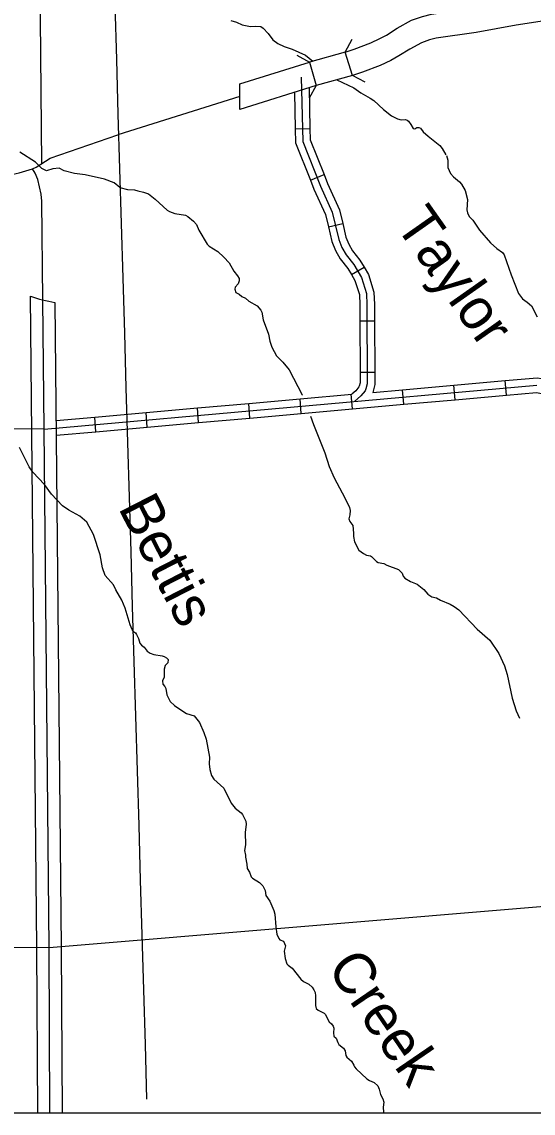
# Model space of a CAD drawing. Extents: x 1212896 to 1368412, y 378476 to 478763.
# Drawn here: x 1274256 to 1279495, y 388319 to 399509 of the extents above; entities that cross this region are included whole.
import ezdxf

# ---------------------------------------------------------------- set-up
doc = ezdxf.new("R2010")
doc.units = 0
for name, color, linetype in [('1', 7, 'Continuous'), ('Level 10', 7, 'Continuous'), ('Level 31', 7, 'Continuous'), ('Level 32', 7, 'Continuous'), ('Level 35', 7, 'Continuous'), ('Level 37', 7, 'Continuous'), ('Level 5', 7, 'Continuous'), ('Level 60', 7, 'Continuous')]:
    doc.layers.add(name, color=color, linetype=linetype)

msp = doc.modelspace()

# ---------------------------------------------------------------- linework, layer by layer
at = {"layer": '1'}
msp.add_lwpolyline([(1257400, 437504), (1319317, 437504), (1319317, 388319), (1257400, 388319)], close=True, dxfattribs=at)
at = {"layer": 'Level 10'}
for p, q in [((1277642, 398960), (1277569, 399199)), ((1277203, 399096), (1277273, 398856)), ((1276488, 398612), (1276488, 398874))]:
    msp.add_line(p, q, dxfattribs=at)
for points in [[(1277569, 399199), (1277662, 399230), (1277830, 399293), (1277923, 399337), (1277992, 399374), (1278102, 399445), (1278248, 399525), (1278362, 399565), (1278452, 399587), (1278871, 399647), (1279280, 399722), (1279532, 399761), (1279761, 399786), (1280378, 399906), (1280670, 399989), (1280930, 400077), (1281032, 400125), (1281298, 400229), (1281510, 400333)], [(1281620, 400108), (1281398, 400000), (1281131, 399895), (1281023, 399844), (1280744, 399750), (1280435, 399663), (1279799, 399539), (1279565, 399513), (1279321, 399476), (1278911, 399401), (1278500, 399341), (1278434, 399325), (1278349, 399295), (1278230, 399230), (1278119, 399159), (1278036, 399114), (1277928, 399063), (1277745, 398994), (1277642, 398960)], [(1277569, 399199), (1277203, 399096)], [(1276488, 398874), (1277203, 399096)], [(1277642, 398960), (1277273, 398856)], [(1277273, 398856), (1276488, 398612)], [(1276488, 398743), (1275239, 398349)], [(1273285, 397881), (1273811, 397904), (1273995, 397914), (1274137, 397939), (1274230, 397960), (1274366, 398002), (1274402, 398020), (1274547, 398112), (1275239, 398349)], [(1274470, 396659), (1274460, 397669), (1274454, 397743), (1274420, 397893), (1274394, 397958), (1274366, 398002)], [(1274418, 388319), (1274410, 390016), (1274344, 396696)], [(1274595, 396632), (1274660, 390018), (1274668, 388319)]]:
    msp.add_lwpolyline(points, dxfattribs=at)
msp.add_arc((1274867, 398230), 1621, 251.1833, 260.3352, dxfattribs=at)
at = {"layer": 'Level 31'}
msp.add_lwpolyline([(1274222, 402777), (1274233, 402281), (1274280, 402092), (1274316, 401999), (1274424, 401779), (1274456, 398054)], dxfattribs=at)
at = {"layer": 'Level 32'}
for p, q in [((1277057, 398413), (1277207, 398416)), ((1277212, 397887), (1277352, 397943)), ((1277397, 397406), (1277543, 397441)), ((1277633, 396917), (1277762, 396993)), ((1277719, 396445), (1277869, 396445)), ((1277721, 395917), (1277871, 395917)), ((1279223, 395681), (1279209, 395831)), ((1277645, 395541), (1277631, 395690)), ((1278171, 395588), (1278157, 395737)), ((1278697, 395634), (1278683, 395784)), ((1276593, 395447), (1276580, 395597)), ((1277119, 395494), (1277106, 395643)), ((1275015, 395307), (1275002, 395456)), ((1275541, 395354), (1275528, 395503)), ((1276067, 395400), (1276054, 395550))]:
    msp.add_line(p, q, dxfattribs=at)
for points in [[(1277119, 398942), (1277134, 398283), (1277317, 397824), (1277436, 397557), (1277504, 397278), (1277536, 397196), (1277580, 397120), (1277657, 397021), (1277737, 396887), (1277787, 396724), (1277791, 396609), (1277795, 395798), (1277781, 395746), (1277772, 395727), (1277730, 395676), (1277665, 395617)], [(1277198, 398832), (1277207, 398416)], [(1277049, 398786), (1277057, 398413)], [(1277057, 398413), (1277061, 398268), (1277212, 397887)], [(1277207, 398416), (1277210, 398298), (1277352, 397943)], [(1277352, 397943), (1277387, 397853), (1277509, 397581), (1277543, 397441)], [(1277212, 397887), (1277249, 397795), (1277366, 397533), (1277397, 397406)], [(1277397, 397406), (1277433, 397256), (1277470, 397164), (1277519, 397079), (1277596, 396980), (1277633, 396917)], [(1277543, 397441), (1277577, 397301), (1277605, 397229), (1277644, 397162), (1277720, 397064), (1277762, 396993)], [(1277633, 396917), (1277669, 396857), (1277714, 396712), (1277718, 396608), (1277719, 396445)], [(1277762, 396993), (1277807, 396918), (1277863, 396737), (1277868, 396611), (1277869, 396445)], [(1277719, 396445), (1277721, 395917)], [(1277869, 396445), (1277871, 395917)], [(1277721, 395917), (1277722, 395808), (1277712, 395772), (1277710, 395767), (1277677, 395726), (1277638, 395691)], [(1277871, 395917), (1277872, 395789), (1277851, 395710)], [(1278683, 395784), (1279209, 395831)], [(1279209, 395831), (1279535, 395860), (1279626, 395844), (1279681, 395817), (1279719, 395786), (1279764, 395732), (1279774, 395708)], [(1274483, 395333), (1279532, 395783)], [(1277106, 395643), (1277638, 395691)], [(1277851, 395710), (1278157, 395737)], [(1278157, 395737), (1278683, 395784)], [(1278697, 395634), (1279223, 395681)], [(1279223, 395681), (1279529, 395709), (1279579, 395700), (1279600, 395690), (1279613, 395679), (1279634, 395654), (1279635, 395652)], [(1276054, 395550), (1276580, 395597)], [(1276580, 395597), (1277106, 395643)], [(1277645, 395541), (1278171, 395588)], [(1278171, 395588), (1278697, 395634)], [(1274607, 395421), (1275002, 395456)], [(1275002, 395456), (1275528, 395503)], [(1275528, 395503), (1276054, 395550)], [(1276593, 395447), (1277119, 395494)], [(1277119, 395494), (1277645, 395541)], [(1275015, 395307), (1275541, 395354)], [(1275541, 395354), (1276067, 395400)], [(1276067, 395400), (1276593, 395447)], [(1274608, 395271), (1275015, 395307)]]:
    msp.add_lwpolyline(points, dxfattribs=at)
at = {"layer": 'Level 35'}
for points in [[(1276397, 399524), (1276456, 399507), (1276514, 399478), (1276599, 399460), (1276651, 399464), (1276705, 399460), (1276728, 399446), (1276781, 399389), (1276829, 399326), (1276878, 399286), (1276945, 399257), (1277026, 399230), (1277161, 399169), (1277238, 399105)], [(1277482, 398915), (1277658, 398831), (1277729, 398781), (1277826, 398726), (1277861, 398702), (1277962, 398609), (1278044, 398545), (1278106, 398514), (1278141, 398505), (1278187, 398507), (1278205, 398501), (1278216, 398492), (1278240, 398458), (1278264, 398416), (1278282, 398413), (1278303, 398426), (1278324, 398427), (1278340, 398418), (1278369, 398383), (1278420, 398337), (1278538, 398240), (1278564, 398211), (1278601, 398147)], [(1275261, 397809), (1275203, 397857), (1275104, 397897), (1274904, 397941), (1274794, 397954), (1274688, 397983), (1274637, 398010), (1274573, 398002), (1274509, 397980), (1274461, 398007), (1274397, 398070), (1274235, 398173)], [(1278606, 398139), (1278621, 398091), (1278619, 398016), (1278647, 397955), (1278678, 397920), (1278739, 397869), (1278759, 397844), (1278799, 397779), (1278823, 397688), (1278816, 397583), (1278821, 397551), (1278839, 397514), (1278875, 397477), (1278944, 397374), (1279056, 397242), (1279121, 397185), (1279179, 397145), (1279196, 397120), (1279268, 396915), (1279344, 396725), (1279384, 396670), (1279433, 396636), (1279476, 396597), (1279535, 396484)], [(1275261, 397809), (1275339, 397790), (1275409, 397788), (1275443, 397776), (1275503, 397763), (1275553, 397744), (1275621, 397692), (1275746, 397577), (1275768, 397563), (1275822, 397543), (1275931, 397527), (1275955, 397513), (1276014, 397467), (1276045, 397431), (1276068, 397372), (1276156, 397230), (1276176, 397208), (1276263, 397153), (1276326, 397096), (1276379, 397037), (1276427, 396954), (1276466, 396905), (1276481, 396877), (1276484, 396854), (1276473, 396823), (1276442, 396790), (1276437, 396769), (1276450, 396733), (1276481, 396717), (1276510, 396693), (1276549, 396676), (1276580, 396645), (1276667, 396598), (1276703, 396554), (1276715, 396532), (1276730, 396454), (1276782, 396307), (1276795, 396234), (1276818, 396174), (1276864, 396086), (1276931, 396018), (1276995, 395940), (1277128, 395683), (1277130, 395680)], [(1277215, 395465), (1277244, 395382), (1277359, 395090), (1277406, 394950), (1277455, 394832), (1277565, 394627)], [(1275401, 393258), (1275386, 393278), (1275367, 393327), (1275315, 393497), (1275281, 393579), (1275218, 393687), (1275196, 393738), (1275111, 393832), (1275082, 393910), (1275059, 394045), (1274991, 394254), (1274922, 394379), (1274849, 394440), (1274738, 394502), (1274671, 394548), (1274559, 394665), (1274488, 394765), (1274370, 394891), (1274331, 394946), (1274232, 395145)], [(1277565, 394627), (1277613, 394528), (1277619, 394498), (1277616, 394453), (1277607, 394414), (1277615, 394386), (1277646, 394346), (1277655, 394267), (1277654, 394232), (1277663, 394179), (1277707, 394091), (1277755, 394057), (1277787, 394042), (1277828, 394033), (1277840, 394026), (1277890, 393975), (1277908, 393965), (1277965, 393955), (1277994, 393938), (1278114, 393894), (1278152, 393855), (1278163, 393825), (1278179, 393804), (1278239, 393772), (1278306, 393744), (1278375, 393689), (1278417, 393641), (1278457, 393615), (1278505, 393603), (1278545, 393579), (1278644, 393538), (1278686, 393513), (1278733, 393479), (1278920, 393282), (1279051, 393170), (1279142, 393033), (1279200, 392906), (1279228, 392816), (1279278, 392574), (1279322, 392445), (1279354, 392369)], [(1275401, 393258), (1275419, 393245), (1275432, 393227), (1275452, 393185), (1275466, 393139), (1275483, 393117), (1275509, 393096), (1275539, 393057), (1275571, 393035), (1275609, 393022), (1275695, 393009), (1275714, 393001), (1275737, 392989), (1275754, 392970), (1275753, 392938), (1275725, 392911), (1275713, 392873), (1275714, 392789), (1275696, 392753), (1275700, 392719), (1275722, 392695), (1275730, 392673), (1275740, 392608), (1275776, 392542), (1275819, 392500), (1275884, 392454), (1275944, 392418), (1276021, 392392), (1276075, 392326), (1276121, 392222), (1276144, 392154), (1276177, 391968), (1276174, 391902), (1276181, 391842), (1276200, 391780), (1276222, 391745), (1276326, 391652), (1276400, 391499), (1276441, 391445), (1276502, 391398), (1276515, 391382), (1276552, 391312), (1276553, 391283), (1276543, 391197), (1276548, 391072), (1276536, 391013), (1276546, 390966)], [(1276546, 390966), (1276547, 390944), (1276562, 390872), (1276565, 390828), (1276588, 390791), (1276604, 390744), (1276618, 390730), (1276692, 390684), (1276726, 390651), (1276749, 390603), (1276754, 390552), (1276797, 390492), (1276836, 390398), (1276848, 390359), (1276857, 390229), (1276870, 390155), (1276888, 390109), (1276900, 390096), (1276936, 390083), (1276956, 390035), (1276945, 389980), (1276954, 389906), (1276972, 389851), (1276983, 389837), (1277026, 389807), (1277113, 389694), (1277141, 389671), (1277197, 389642), (1277230, 389612), (1277249, 389584), (1277261, 389555), (1277266, 389521), (1277263, 389424), (1277272, 389394), (1277292, 389376), (1277352, 389346), (1277365, 389335), (1277405, 389257), (1277428, 389237), (1277447, 389212), (1277451, 389190), (1277448, 389144), (1277453, 389110), (1277477, 389089), (1277492, 389044), (1277504, 389025), (1277551, 388987), (1277568, 388960), (1277577, 388910), (1277586, 388894), (1277634, 388851), (1277656, 388812)], [(1277656, 388812), (1277665, 388794), (1277681, 388775), (1277791, 388673), (1277817, 388653), (1277866, 388633), (1277902, 388600), (1277918, 388566), (1277931, 388510), (1277956, 388466), (1277965, 388433), (1277958, 388380), (1277961, 388331), (1277970, 388320), (1277972, 388319)]]:
    msp.add_lwpolyline(points, dxfattribs=at)
at = {"layer": 'Level 37'}
for points in [[(1277569, 399199), (1277640, 399332)], [(1277072, 399168), (1277203, 399096)], [(1277775, 398890), (1277642, 398960)], [(1277273, 398856), (1277200, 398725)]]:
    msp.add_lwpolyline(points, dxfattribs=at)
at = {"layer": 'Level 5'}
for points in [[(1274543, 388319), (1274535, 390017), (1274483, 395333), (1274470, 396659)], [(1274483, 395333), (1272000, 395342)], [(1274535, 390017), (1279735, 390453)], [(1271983, 390032), (1274535, 390017)]]:
    msp.add_lwpolyline(points, dxfattribs=at)
at = {"layer": 'Level 60'}
msp.add_spline([(1275538, 388463), (1274493, 424373), (1274106, 437641)], degree=3, dxfattribs=at)

# ---------------------------------------------------------------- texts
at = {"layer": 'Level 35'}
for s, rotation, p in [('Taylor', 305.1085, (1278071, 397428)), ('Bettis', 297.22, (1275238, 394528)), ('Creek', 304.3703, (1277374, 389810))]:
    msp.add_text(s, height=422.4, rotation=rotation, dxfattribs=at).set_placement(p)

doc.saveas('drawing.dxf')
